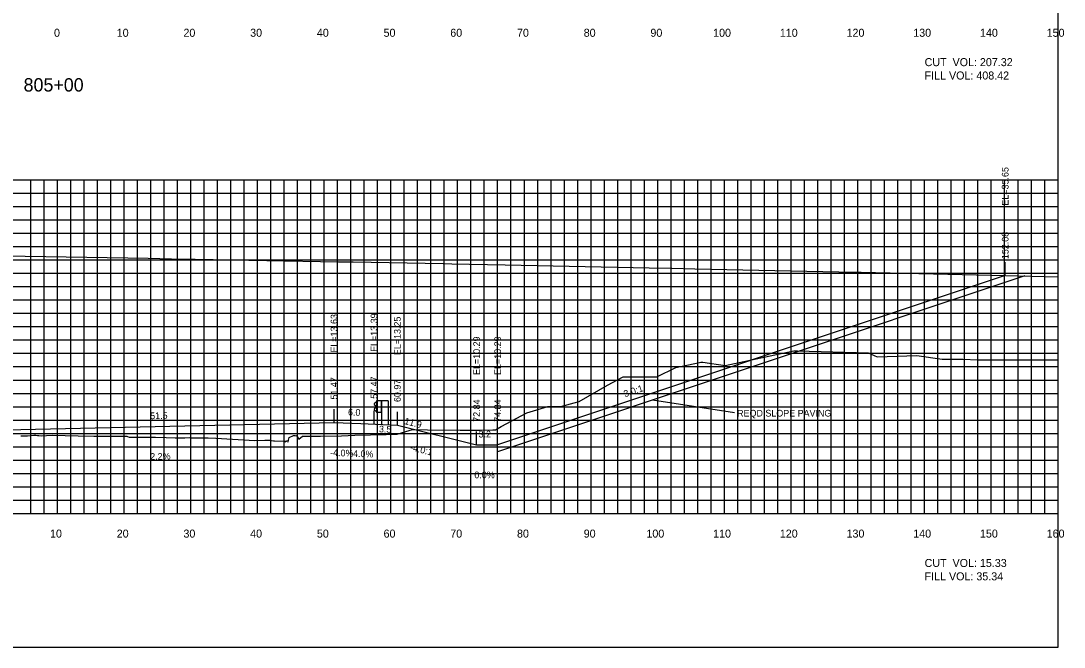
# Model space of a CAD drawing. Extents: x 1797419 to 1809236, y 248759 to 251512.
# Drawn here: x 1803305.5 to 1803461.9, y 250854.9 to 250948.7 of the extents above; entities that cross this region are included whole.
import ezdxf

# ---------------------------------------------------------------- set-up
doc = ezdxf.new("R2010")
doc.units = 0
for name, color, linetype in [('1', 7, 'Continuous'), ('10', 7, 'Continuous'), ('3', 7, 'Continuous'), ('4', 7, 'Continuous'), ('60', 7, 'Continuous'), ('ANNO-TXT', 7, 'Continuous'), ('CL-CNST', 7, 'Continuous'), ('Level 1', 7, 'Continuous'), ('Level 57', 7, 'Continuous'), ('Level 62', 7, 'Continuous'), ('M-ROADS', 7, 'Continuous')]:
    doc.layers.add(name, color=color, linetype=linetype)

msp = doc.modelspace()

# ---------------------------------------------------------------- linework, layer by layer
for p, q in [((1803453.08, 250910.54), (1803453.08, 250912.54)), ((1803352.47, 250888.52), (1803352.47, 250890.52)), ((1803358.47, 250888.28), (1803358.47, 250890.28)), ((1803361.97, 250888.14), (1803361.97, 250890.14)), ((1803373.84, 250885.18), (1803373.84, 250887.18)), ((1803377, 250885.18), (1803377, 250887.18))]:
    msp.add_line(p, q)
msp.add_lwpolyline([(1803161, 250854.89), (1803461, 250854.89), (1803461, 251044.89), (1803161, 251044.89)], close=True)
at = {"layer": '3'}
msp.add_line((1803412.52, 250889.97), (1803400.2, 250891.86), dxfattribs=at)
at = {"layer": '60'}
for p, q in [((1803461, 250874.89), (1803461, 250924.89)), ((1803461.06, 250924.89), (1803461, 250924.89)), ((1803461.06, 250914.89), (1803461, 250914.89)), ((1803461.06, 250904.89), (1803461, 250904.89)), ((1803461.06, 250894.89), (1803461, 250894.89)), ((1803461.06, 250884.89), (1803461, 250884.89)), ((1803161, 250874.89), (1803461, 250874.89)), ((1803311, 250874.83), (1803311, 250874.89)), ((1803321, 250874.83), (1803321, 250874.89)), ((1803331, 250874.83), (1803331, 250874.89)), ((1803341, 250874.83), (1803341, 250874.89)), ((1803351, 250874.83), (1803351, 250874.89)), ((1803361, 250874.83), (1803361, 250874.89)), ((1803371, 250874.83), (1803371, 250874.89)), ((1803381, 250874.83), (1803381, 250874.89)), ((1803391, 250874.83), (1803391, 250874.89)), ((1803401, 250874.83), (1803401, 250874.89)), ((1803411, 250874.83), (1803411, 250874.89)), ((1803421, 250874.83), (1803421, 250874.89)), ((1803431, 250874.83), (1803431, 250874.89)), ((1803441, 250874.83), (1803441, 250874.89)), ((1803451, 250874.83), (1803451, 250874.89)), ((1803461, 250874.83), (1803461, 250874.89)), ((1803461.06, 250874.89), (1803461, 250874.89))]:
    msp.add_line(p, q, dxfattribs=at)
at = {"layer": 'CL-CNST'}
for p, q in [((1803453.08, 250910.54), (1803377, 250885.18)), ((1803456.03, 250910.47), (1803377, 250884.12)), ((1803361.97, 250888.14), (1803373.84, 250885.18)), ((1803373.84, 250885.18), (1803377, 250885.18)), ((1803377, 250884.12), (1803377, 250885.18))]:
    msp.add_line(p, q, dxfattribs=at)
msp.add_lwpolyline([(1803219.5, 250883.19), (1803223.51, 250883.19), (1803234.01, 250885.81), (1803236.01, 250885.89), (1803240.01, 250886.05), (1803301, 250887.39), (1803352.47, 250888.52), (1803356.47, 250888.36), (1803361.97, 250888.14), (1803373.84, 250885.18), (1803377, 250885.18)], dxfattribs=at)
at = {"layer": 'Level 1'}
for p, q in [((1803358.85, 250891.61), (1803358.49, 250891.32)), ((1803358.49, 250891.24), (1803358.85, 250890.96)), ((1803358.85, 250891.76), (1803358.85, 250890.01)), ((1803360.6, 250891.76), (1803358.85, 250891.76)), ((1803358.9, 250891.76), (1803358.9, 250890.01)), ((1803359.55, 250891.76), (1803359.55, 250890.01)), ((1803359.6, 250891.76), (1803359.6, 250888.24)), ((1803360.6, 250891.76), (1803360.6, 250888.2)), ((1803358.85, 250890.82), (1803358.49, 250890.52)), ((1803358.49, 250890.45), (1803358.85, 250890.16)), ((1803359.6, 250890.01), (1803358.85, 250890.01))]:
    msp.add_line(p, q, dxfattribs=at)
for centre in [(1803358.52, 250891.28), (1803358.52, 250890.49)]:
    msp.add_arc(centre, 0.05, 135, 226.6208, dxfattribs=at)
at = {"layer": 'Level 57'}
msp.add_lwpolyline([(1803303.12, 250913.48), (1803324.59, 250913.12), (1803328.12, 250913.06), (1803331.64, 250913), (1803353.12, 250912.61), (1803355.32, 250912.57), (1803368.85, 250912.32), (1803368.85, 250912.32), (1803368.86, 250912.32), (1803370.14, 250912.29), (1803378.12, 250912.14), (1803399.69, 250911.7), (1803403.12, 250911.63), (1803406.54, 250911.56), (1803428.12, 250911.1), (1803431.51, 250911.02), (1803453.12, 250910.54), (1803461, 250910.35)], dxfattribs=at)
at = {"layer": 'Level 62'}
for p, q in [((1803161, 250924.89), (1803461, 250924.89)), ((1803307, 250874.89), (1803307, 250924.89)), ((1803309, 250874.89), (1803309, 250924.89)), ((1803311, 250874.89), (1803311, 250924.89)), ((1803313, 250874.89), (1803313, 250924.89)), ((1803315, 250874.89), (1803315, 250924.89)), ((1803317, 250874.89), (1803317, 250924.89)), ((1803319, 250874.89), (1803319, 250924.89)), ((1803321, 250874.89), (1803321, 250924.89)), ((1803323, 250874.89), (1803323, 250924.89)), ((1803325, 250874.89), (1803325, 250924.89)), ((1803327, 250874.89), (1803327, 250924.89)), ((1803329, 250874.89), (1803329, 250924.89)), ((1803331, 250874.89), (1803331, 250924.89)), ((1803333, 250874.89), (1803333, 250924.89)), ((1803335, 250874.89), (1803335, 250924.89)), ((1803337, 250874.89), (1803337, 250924.89)), ((1803339, 250874.89), (1803339, 250924.89)), ((1803341, 250874.89), (1803341, 250924.89)), ((1803343, 250874.89), (1803343, 250924.89)), ((1803345, 250874.89), (1803345, 250924.89)), ((1803347, 250874.89), (1803347, 250924.89)), ((1803349, 250874.89), (1803349, 250924.89)), ((1803351, 250874.89), (1803351, 250924.89)), ((1803353, 250874.89), (1803353, 250924.89)), ((1803355, 250874.89), (1803355, 250924.89)), ((1803357, 250874.89), (1803357, 250924.89)), ((1803359, 250874.89), (1803359, 250924.89)), ((1803361, 250874.89), (1803361, 250924.89)), ((1803363, 250874.89), (1803363, 250924.89)), ((1803365, 250874.89), (1803365, 250924.89)), ((1803367, 250874.89), (1803367, 250924.89)), ((1803369, 250874.89), (1803369, 250924.89)), ((1803371, 250874.89), (1803371, 250924.89)), ((1803373, 250874.89), (1803373, 250924.89)), ((1803375, 250874.89), (1803375, 250924.89)), ((1803377, 250874.89), (1803377, 250924.89)), ((1803379, 250874.89), (1803379, 250924.89)), ((1803381, 250874.89), (1803381, 250924.89)), ((1803383, 250874.89), (1803383, 250924.89)), ((1803385, 250874.89), (1803385, 250924.89)), ((1803387, 250874.89), (1803387, 250924.89)), ((1803389, 250874.89), (1803389, 250924.89)), ((1803391, 250874.89), (1803391, 250924.89)), ((1803393, 250874.89), (1803393, 250924.89)), ((1803395, 250874.89), (1803395, 250924.89)), ((1803397, 250874.89), (1803397, 250924.89)), ((1803399, 250874.89), (1803399, 250924.89)), ((1803401, 250874.89), (1803401, 250924.89)), ((1803403, 250874.89), (1803403, 250924.89)), ((1803405, 250874.89), (1803405, 250924.89)), ((1803407, 250874.89), (1803407, 250924.89)), ((1803409, 250874.89), (1803409, 250924.89)), ((1803411, 250874.89), (1803411, 250924.89)), ((1803413, 250874.89), (1803413, 250924.89)), ((1803415, 250874.89), (1803415, 250924.89)), ((1803417, 250874.89), (1803417, 250924.89)), ((1803419, 250874.89), (1803419, 250924.89)), ((1803421, 250874.89), (1803421, 250924.89)), ((1803423, 250874.89), (1803423, 250924.89)), ((1803425, 250874.89), (1803425, 250924.89)), ((1803427, 250874.89), (1803427, 250924.89)), ((1803429, 250874.89), (1803429, 250924.89)), ((1803431, 250874.89), (1803431, 250924.89)), ((1803433, 250874.89), (1803433, 250924.89)), ((1803435, 250874.89), (1803435, 250924.89)), ((1803437, 250874.89), (1803437, 250924.89)), ((1803439, 250874.89), (1803439, 250924.89)), ((1803441, 250874.89), (1803441, 250924.89)), ((1803443, 250874.89), (1803443, 250924.89)), ((1803445, 250874.89), (1803445, 250924.89)), ((1803447, 250874.89), (1803447, 250924.89)), ((1803449, 250874.89), (1803449, 250924.89)), ((1803451, 250874.89), (1803451, 250924.89)), ((1803453, 250874.89), (1803453, 250924.89)), ((1803455, 250874.89), (1803455, 250924.89)), ((1803457, 250874.89), (1803457, 250924.89)), ((1803459, 250874.89), (1803459, 250924.89)), ((1803161, 250922.89), (1803461, 250922.89)), ((1803161, 250920.89), (1803461, 250920.89)), ((1803161, 250918.89), (1803461, 250918.89)), ((1803161, 250916.89), (1803461, 250916.89)), ((1803161, 250914.89), (1803461, 250914.89)), ((1803161, 250912.89), (1803461, 250912.89)), ((1803161, 250910.89), (1803461, 250910.89)), ((1803161, 250908.89), (1803461, 250908.89)), ((1803161, 250906.89), (1803461, 250906.89)), ((1803161, 250904.89), (1803461, 250904.89)), ((1803161, 250902.89), (1803461, 250902.89)), ((1803161, 250900.89), (1803461, 250900.89)), ((1803161, 250898.89), (1803461, 250898.89)), ((1803161, 250896.89), (1803461, 250896.89)), ((1803161, 250894.89), (1803461, 250894.89)), ((1803161, 250892.89), (1803461, 250892.89)), ((1803161, 250890.89), (1803461, 250890.89)), ((1803161, 250888.89), (1803461, 250888.89)), ((1803161, 250886.89), (1803461, 250886.89)), ((1803161, 250884.89), (1803461, 250884.89)), ((1803161, 250882.89), (1803461, 250882.89)), ((1803161, 250880.89), (1803461, 250880.89)), ((1803161, 250878.89), (1803461, 250878.89)), ((1803161, 250876.89), (1803461, 250876.89)), ((1803161, 250874.89), (1803461, 250874.89))]:
    msp.add_line(p, q, dxfattribs=at)
at = {"layer": 'M-ROADS'}
msp.add_lwpolyline([(1803305.5, 250886.54), (1803305.63, 250886.54), (1803306.2, 250886.51), (1803306.54, 250886.55), (1803307.49, 250886.63), (1803307.77, 250886.61), (1803308.02, 250886.59), (1803308.2, 250886.57), (1803308.6, 250886.52), (1803309.39, 250886.56), (1803310.22, 250886.62), (1803314.11, 250886.52), (1803316.48, 250886.47), (1803317.26, 250886.48), (1803318.76, 250886.49), (1803319.14, 250886.46), (1803319.26, 250886.46), (1803319.7, 250886.46), (1803321.43, 250886.48), (1803321.49, 250886.44), (1803321.74, 250886.35), (1803322.95, 250886.35), (1803325.72, 250886.32), (1803327.33, 250886.26), (1803328.65, 250886.22), (1803330.11, 250886.25), (1803330.76, 250886.26), (1803330.95, 250886.24), (1803331.18, 250886.22), (1803332.75, 250886.23), (1803333.29, 250886.23), (1803333.6, 250886.23), (1803334.75, 250886.17), (1803340.58, 250885.83), (1803342.09, 250885.87), (1803342.87, 250885.87), (1803343.11, 250885.83), (1803343.42, 250885.78), (1803343.57, 250885.77), (1803344.88, 250885.72), (1803344.98, 250885.7), (1803345.15, 250885.61), (1803345.16, 250885.57), (1803345.16, 250885.8), (1803345.17, 250885.67), (1803345.21, 250885.73), (1803345.23, 250885.66), (1803345.37, 250885.73), (1803345.42, 250885.77), (1803345.52, 250885.85), (1803345.55, 250885.69), (1803345.56, 250885.65), (1803345.57, 250885.63), (1803345.58, 250885.59), (1803345.63, 250885.87), (1803345.75, 250886.29), (1803346.38, 250886.59), (1803346.44, 250886.57), (1803346.51, 250886.58), (1803346.65, 250886.56), (1803346.84, 250886.53), (1803346.92, 250886.58), (1803347.21, 250886.02), (1803347.74, 250886.5), (1803348.31, 250886.49), (1803350.45, 250886.49), (1803353.61, 250886.53), (1803355.6, 250886.63), (1803360.3, 250886.73), (1803361.94, 250886.79), (1803363.72, 250887.32), (1803364.22, 250887.46), (1803364.41, 250887.46), (1803366.5, 250887.44), (1803371.37, 250887.39), (1803371.93, 250887.4), (1803374.11, 250887.4), (1803374.35, 250887.4), (1803376.3, 250887.43), (1803376.66, 250887.41), (1803377.53, 250887.91), (1803381.36, 250889.97), (1803384.5, 250890.94), (1803385.34, 250890.94), (1803386.46, 250890.94), (1803388.49, 250891.48), (1803389.21, 250891.68), (1803393.46, 250894.12), (1803395.8, 250895.35), (1803396.19, 250895.37), (1803398.17, 250895.37), (1803399.65, 250895.37), (1803400.86, 250895.37), (1803403.69, 250896.77), (1803407.27, 250897.5), (1803407.48, 250897.55), (1803407.78, 250897.57), (1803411.1, 250897.05), (1803417.83, 250898.49), (1803421.4, 250899.26), (1803421.47, 250899.27), (1803421.56, 250899.27), (1803421.76, 250899.28), (1803421.94, 250899.25), (1803432.55, 250898.96), (1803433.89, 250898.36), (1803439.86, 250898.56), (1803443.62, 250898.02), (1803446.71, 250898), (1803448.98, 250897.91), (1803461, 250897.92)], dxfattribs=at)

# ---------------------------------------------------------------- texts
for s, rotation, p in [('3.0:1', 18.4349, (1803396.08, 250892.3)), ('-4.0:1', 345.9638, (1803363.8, 250884.38))]:
    msp.add_text(s, height=1, rotation=rotation).set_placement(p)
at = {"layer": '1'}
msp.add_text('805+00', height=2, dxfattribs=at).set_placement((1803305.94, 250938.09))
at = {"layer": '10'}
for s, p in [('0', (1803310.5, 250946.29)), ('10', (1803319.9, 250946.29)), ('20', (1803329.9, 250946.29)), ('30', (1803339.9, 250946.29)), ('40', (1803349.9, 250946.29)), ('50', (1803359.9, 250946.29)), ('60', (1803369.9, 250946.29)), ('70', (1803379.9, 250946.29)), ('80', (1803389.9, 250946.29)), ('90', (1803399.9, 250946.29)), ('100', (1803409.3, 250946.29)), ('110', (1803419.3, 250946.29)), ('120', (1803429.3, 250946.29)), ('130', (1803439.3, 250946.29)), ('140', (1803449.3, 250946.29)), ('150', (1803459.3, 250946.29)), ('10', (1803309.9, 250871.29)), ('20', (1803319.9, 250871.29)), ('30', (1803329.9, 250871.29)), ('40', (1803339.9, 250871.29)), ('50', (1803349.9, 250871.29)), ('60', (1803359.9, 250871.29)), ('70', (1803369.9, 250871.29)), ('80', (1803379.9, 250871.29)), ('90', (1803389.9, 250871.29)), ('100', (1803399.3, 250871.29)), ('110', (1803409.3, 250871.29)), ('120', (1803419.3, 250871.29)), ('130', (1803429.3, 250871.29)), ('140', (1803439.3, 250871.29)), ('150', (1803449.3, 250871.29)), ('160', (1803459.3, 250871.29))]:
    msp.add_text(s, height=1.2, dxfattribs=at).set_placement(p)
at = {"layer": '3'}
for s, p in [('EL=35.65', (1803453.58, 250921.01)), ('152.08', (1803453.58, 250912.99)), ('EL=13.63', (1803352.97, 250899)), ('EL=13.39', (1803358.97, 250899.1)), ('EL=13.25', (1803362.47, 250898.62)), ('EL=10.29', (1803374.34, 250895.65)), ('EL=10.29', (1803377.5, 250895.65)), ('51.47', (1803352.97, 250891.97)), ('57.47', (1803358.97, 250892.08)), ('60.97', (1803362.47, 250891.59)), ('72.84', (1803374.34, 250888.63)), ('74.84', (1803377.5, 250888.63))]:
    msp.add_text(s, height=1, rotation=90, dxfattribs=at).set_placement(p)
msp.add_text('REQD SLOPE PAVING', height=1, dxfattribs=at).set_placement((1803412.9, 250889.42))
at = {"layer": '4'}
for s, rotation, p in [('51.5', 1.2603, (1803324.93, 250889.02)), ('6.0', 357.7094, (1803354.55, 250889.6)), ('11.9', 345.9638, (1803362.95, 250888.3)), ('3.5', 357.7094, (1803359.19, 250887.06)), ('2.2%', 1.2603, (1803324.93, 250882.92)), ('-4.0%', 357.7094, (1803351.87, 250883.54)), ('-4.0%', 357.7094, (1803354.87, 250883.42))]:
    msp.add_text(s, height=1, rotation=rotation, dxfattribs=at).set_placement(p)
for s, p in [('3.2', (1803374.14, 250886.28)), ('0.0%', (1803373.51, 250880.18))]:
    msp.add_text(s, height=1, dxfattribs=at).set_placement(p)
at = {"layer": 'ANNO-TXT'}
for s, p in [('CUT  VOL: 207.32', (1803441, 250941.89)), ('FILL VOL: 408.42', (1803441, 250939.89)), ('CUT  VOL: 15.33', (1803441, 250866.89)), ('FILL VOL: 35.34', (1803441, 250864.89))]:
    msp.add_text(s, height=1.2, dxfattribs=at).set_placement(p)

doc.saveas('drawing.dxf')
